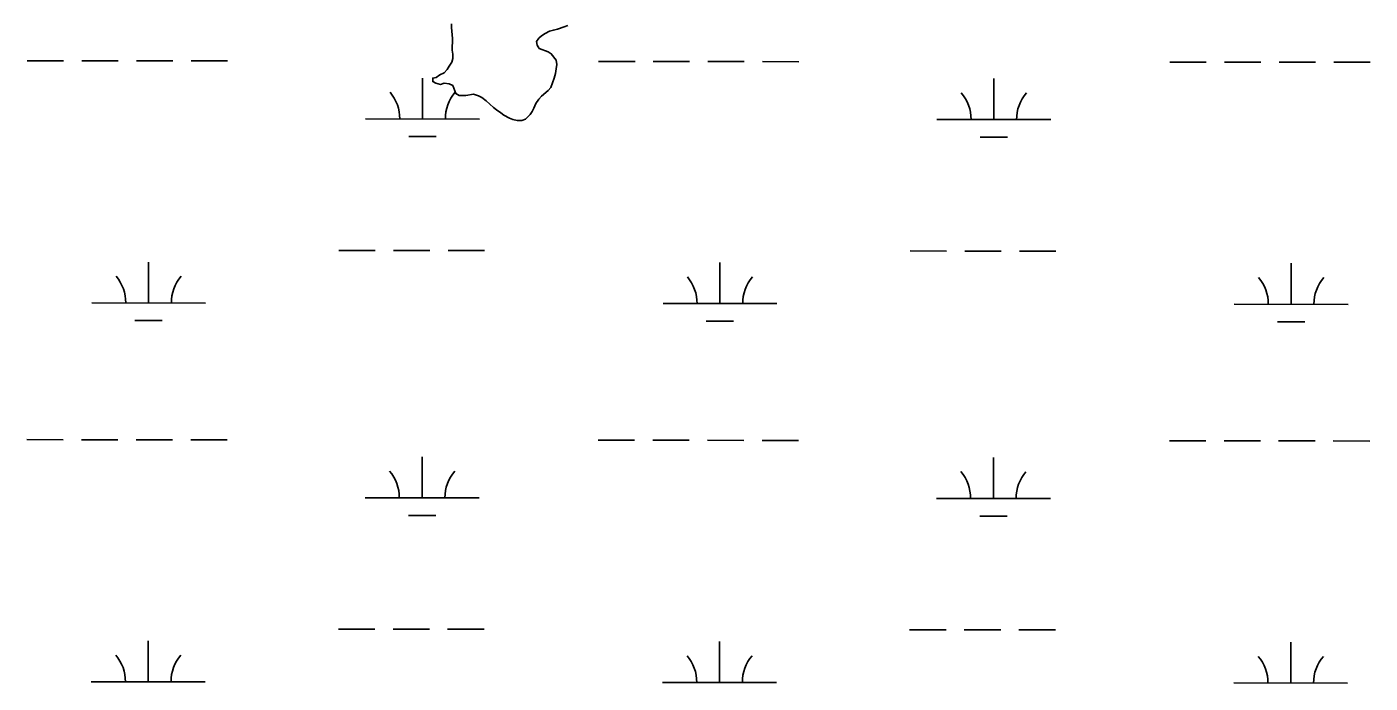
# Model space of a CAD drawing. Extents: x 3148686 to 3186545, y 916144 to 941516.
# Drawn here: x 3153369 to 3154549, y 922106 to 922682 of the extents above; entities that cross this region are included whole.
import ezdxf

# ---------------------------------------------------------------- set-up
doc = ezdxf.new("R2010")
doc.units = 0
for name, color, linetype in [('V-SITE-VEGE', 7, 'Continuous'), ('V-TOPO-SHOR', 7, 'Continuous'), ('V-WETL-SWMP', 7, 'Continuous')]:
    doc.layers.add(name, color=color, linetype=linetype)

msp = doc.modelspace()

# ---------------------------------------------------------------- linework, layer by layer
at = {"layer": 'V-SITE-VEGE'}
for p, q in [((3153742.1, 922681.8), (3153742.1, 922685.2)), ((3153742.9, 922672.2), (3153742.1, 922681.8)), ((3153828.2, 922678.6), (3153824.3, 922676.5)), ((3153831.6, 922679.6), (3153828.2, 922678.6)), ((3153835.3, 922680.4), (3153831.6, 922679.6)), ((3153841.2, 922682.5), (3153835.3, 922680.4)), ((3153742.8, 922662.1), (3153742.9, 922672.2)), ((3153818.9, 922672.4), (3153816.8, 922669.6)), ((3153816.8, 922669.6), (3153817.3, 922666.5)), ((3153817.3, 922666.5), (3153819.1, 922663.6)), ((3153821.2, 922674.5), (3153818.9, 922672.4)), ((3153824.3, 922676.5), (3153821.2, 922674.5)), ((3153742.3, 922651.4), (3153743.1, 922654.8)), ((3153743.1, 922658.4), (3153742.8, 922662.1)), ((3153743.1, 922654.8), (3153743.1, 922658.4)), ((3153819.1, 922663.6), (3153826.9, 922660.5)), ((3153826.9, 922660.5), (3153829.7, 922658.9)), ((3153829.7, 922658.9), (3153834.1, 922653.2)), ((3153731.8, 922640.3), (3153735.5, 922642.1)), ((3153735.5, 922642.1), (3153738.3, 922644.9)), ((3153738.3, 922644.9), (3153739.9, 922648.1)), ((3153739.9, 922648.1), (3153742.3, 922651.4)), ((3153834.1, 922645.6), (3153833.3, 922641.5)), ((3153834.1, 922653.2), (3153834.6, 922649.3)), ((3153834.6, 922649.3), (3153834.1, 922645.6)), ((3153725.6, 922637.5), (3153728.7, 922638)), ((3153725.6, 922634.4), (3153725.6, 922637.5)), ((3153728.4, 922633), (3153725.6, 922634.4)), ((3153732.3, 922632), (3153728.4, 922633)), ((3153728.7, 922638), (3153731.8, 922640.3)), ((3153735.7, 922633), (3153732.3, 922632)), ((3153739.9, 922632.5), (3153735.7, 922633)), ((3153743.2, 922630.9), (3153739.9, 922632.5)), ((3153745.8, 922623.9), (3153743.2, 922630.9)), ((3153830.9, 922633.2), (3153829.4, 922629.3)), ((3153832.2, 922637.3), (3153830.9, 922633.2)), ((3153833.3, 922641.5), (3153832.2, 922637.3)), ((3153748.9, 922622.1), (3153745.8, 922623.9)), ((3153754.6, 922622.3), (3153748.9, 922622.1)), ((3153761.4, 922623.3), (3153754.6, 922622.3)), ((3153765.8, 922621.8), (3153761.4, 922623.3)), ((3153768.6, 922620.4), (3153765.8, 922621.8)), ((3153772.5, 922617.6), (3153768.6, 922620.4)), ((3153818.9, 922619), (3153816.3, 922615.3)), ((3153821, 922621.6), (3153818.9, 922619)), ((3153827, 922626.5), (3153821, 922621.6)), ((3153829.4, 922629.3), (3153827, 922626.5)), ((3153779, 922611.6), (3153772.5, 922617.6)), ((3153781.6, 922609.5), (3153779, 922611.6)), ((3153785.4, 922606.9), (3153781.6, 922609.5)), ((3153788, 922604.8), (3153785.4, 922606.9)), ((3153812.9, 922608.1), (3153811.1, 922605.5)), ((3153814.5, 922611.2), (3153812.9, 922608.1)), ((3153816.3, 922615.3), (3153814.5, 922611.2)), ((3153792.9, 922602.2), (3153788, 922604.8)), ((3153796.1, 922601.1), (3153792.9, 922602.2)), ((3153799.9, 922600.1), (3153796.1, 922601.1)), ((3153803.8, 922600.1), (3153799.9, 922600.1)), ((3153807.2, 922601.4), (3153803.8, 922600.1)), ((3153811.1, 922605.5), (3153807.2, 922601.4))]:
    msp.add_line(p, q, dxfattribs=at)
at = {"layer": 'V-TOPO-SHOR'}
for points in [[(3153742.9, 922672.2), (3153742.8, 922662.1), (3153743.1, 922658.4), (3153743.1, 922654.8), (3153742.3, 922651.4), (3153739.9, 922648.1), (3153738.3, 922644.9), (3153735.5, 922642.1), (3153731.8, 922640.3), (3153728.7, 922638), (3153725.6, 922637.5), (3153725.6, 922634.4), (3153728.4, 922633), (3153732.3, 922632), (3153735.7, 922633), (3153739.9, 922632.5), (3153743.2, 922630.9), (3153745.8, 922623.9), (3153748.9, 922622.1), (3153754.6, 922622.3), (3153761.4, 922623.3), (3153765.8, 922621.8), (3153768.6, 922620.4), (3153772.5, 922617.6), (3153779, 922611.6), (3153781.6, 922609.5), (3153785.4, 922606.9), (3153788, 922604.8), (3153792.9, 922602.2), (3153796.1, 922601.1), (3153799.9, 922600.1), (3153803.8, 922600.1), (3153807.2, 922601.4), (3153811.1, 922605.5), (3153812.9, 922608.1), (3153814.5, 922611.2), (3153816.3, 922615.3), (3153818.9, 922619), (3153821, 922621.6), (3153827, 922626.5), (3153829.4, 922629.3), (3153830.9, 922633.2), (3153832.2, 922637.3), (3153833.3, 922641.5), (3153834.1, 922645.6), (3153834.6, 922649.3), (3153834.1, 922653.2), (3153829.7, 922658.9), (3153826.9, 922660.5), (3153819.1, 922663.6), (3153817.3, 922666.5), (3153816.8, 922669.6), (3153818.9, 922672.4), (3153821.2, 922674.5), (3153824.3, 922676.5), (3153828.2, 922678.6), (3153831.6, 922679.6), (3153835.3, 922680.4), (3153841.2, 922682.5), (3153844.4, 922683.7)], [(3153742.1, 922685.2), (3153742.1, 922681.8), (3153742.9, 922672.2)]]:
    msp.add_lwpolyline(points, dxfattribs=at)
at = {"layer": 'V-WETL-SWMP'}
for p, q in [((3153369.3, 922652.7), (3153401.3, 922652.6)), ((3153417.3, 922652.6), (3153449.3, 922652.6)), ((3153465.3, 922652.6), (3153497.3, 922652.5)), ((3153513.3, 922652.5), (3153545.3, 922652.5)), ((3153871.3, 922652.1), (3153903.3, 922652.1)), ((3153919.3, 922652.1), (3153951.3, 922652)), ((3153967.3, 922652), (3153999.3, 922652)), ((3154015.3, 922652), (3154047.3, 922651.9)), ((3154373.2, 922651.6), (3154405.2, 922651.6)), ((3154421.2, 922651.5), (3154453.2, 922651.5)), ((3154469.2, 922651.5), (3154501.2, 922651.5)), ((3154517.2, 922651.4), (3154549.2, 922651.4)), ((3153716.6, 922601.5), (3153716.6, 922637.5)), ((3154218.5, 922601), (3154218.6, 922637)), ((3153666.6, 922601.6), (3153766.6, 922601.5)), ((3154168.5, 922601.1), (3154268.5, 922601)), ((3153704.6, 922586.1), (3153728.6, 922586.1)), ((3154206.5, 922585.6), (3154230.5, 922585.6)), ((3153643.1, 922486.2), (3153675.1, 922486.2)), ((3153691.1, 922486.1), (3153723.1, 922486.1)), ((3153739.1, 922486.1), (3153771.1, 922486.1)), ((3154145, 922485.7), (3154177, 922485.6)), ((3154193, 922485.6), (3154225, 922485.6)), ((3154241, 922485.6), (3154273, 922485.5)), ((3153476, 922439.9), (3153476, 922475.9)), ((3153977.9, 922439.4), (3153977.9, 922475.4)), ((3154479.8, 922438.9), (3154479.8, 922474.9)), ((3153426, 922440), (3153526, 922439.9)), ((3153927.9, 922439.5), (3154027.9, 922439.4)), ((3154429.8, 922438.9), (3154529.8, 922438.8)), ((3153464, 922424.5), (3153488, 922424.5)), ((3153965.9, 922424), (3153989.9, 922424)), ((3154467.8, 922423.5), (3154491.8, 922423.4)), ((3153369, 922320), (3153401, 922319.9)), ((3153417, 922319.9), (3153449, 922319.9)), ((3153465, 922319.9), (3153497, 922319.8)), ((3153513, 922319.8), (3153545, 922319.8)), ((3153870.9, 922319.5), (3153902.9, 922319.4)), ((3153918.9, 922319.4), (3153950.9, 922319.4)), ((3153966.9, 922319.4), (3153998.9, 922319.3)), ((3154014.9, 922319.3), (3154046.9, 922319.3)), ((3154372.8, 922318.9), (3154404.8, 922318.9)), ((3154420.8, 922318.9), (3154452.8, 922318.8)), ((3154468.8, 922318.8), (3154500.8, 922318.8)), ((3154516.8, 922318.8), (3154548.8, 922318.7)), ((3153716.3, 922268.9), (3153716.3, 922304.9)), ((3154218.2, 922268.3), (3154218.2, 922304.3)), ((3153666.3, 922268.9), (3153766.3, 922268.8)), ((3154168.2, 922268.4), (3154268.2, 922268.3)), ((3153704.2, 922253.5), (3153728.2, 922253.4)), ((3154206.2, 922252.9), (3154230.2, 922252.9)), ((3153642.7, 922153.5), (3153674.7, 922153.5)), ((3153690.7, 922153.5), (3153722.7, 922153.4)), ((3153738.7, 922153.4), (3153770.7, 922153.4)), ((3154144.6, 922153), (3154176.6, 922153)), ((3154192.6, 922152.9), (3154224.6, 922152.9)), ((3154240.6, 922152.9), (3154272.6, 922152.9)), ((3153475.6, 922107.3), (3153475.7, 922143.3)), ((3153977.5, 922106.7), (3153977.6, 922142.7)), ((3154479.4, 922106.2), (3154479.5, 922142.2)), ((3153425.6, 922107.3), (3153525.6, 922107.2)), ((3153927.5, 922106.8), (3154027.5, 922106.7)), ((3154429.4, 922106.3), (3154529.4, 922106.2))]:
    msp.add_line(p, q, dxfattribs=at)
msp.add_lwpolyline([(3153844.4, 922683.7), (3153841.2, 922682.5), (3153835.3, 922680.4), (3153831.6, 922679.6), (3153828.2, 922678.6), (3153824.3, 922676.5), (3153821.2, 922674.5), (3153818.9, 922672.4), (3153816.8, 922669.6), (3153817.3, 922666.5), (3153819.1, 922663.6), (3153826.9, 922660.5), (3153829.7, 922658.9), (3153834.1, 922653.2), (3153834.6, 922649.3), (3153834.1, 922645.6), (3153833.3, 922641.5), (3153832.2, 922637.3), (3153830.9, 922633.2), (3153829.4, 922629.3), (3153827, 922626.5), (3153821, 922621.6), (3153818.9, 922619), (3153816.3, 922615.3), (3153814.5, 922611.2), (3153812.9, 922608.1), (3153811.1, 922605.5), (3153807.2, 922601.4), (3153803.8, 922600.1), (3153799.9, 922600.1), (3153796.1, 922601.1), (3153792.9, 922602.2), (3153788, 922604.8), (3153785.4, 922606.9), (3153781.6, 922609.5), (3153779, 922611.6), (3153772.5, 922617.6), (3153768.6, 922620.4), (3153765.8, 922621.8), (3153761.4, 922623.3), (3153754.6, 922622.3), (3153748.9, 922622.1), (3153745.8, 922623.9), (3153743.2, 922630.9), (3153739.9, 922632.5), (3153735.7, 922633), (3153732.3, 922632), (3153728.4, 922633), (3153725.6, 922634.4), (3153725.6, 922637.5), (3153728.7, 922638), (3153731.8, 922640.3), (3153735.5, 922642.1), (3153738.3, 922644.9), (3153739.9, 922648.1), (3153742.3, 922651.4), (3153743.1, 922654.8), (3153743.1, 922658.4), (3153742.8, 922662.1), (3153742.9, 922672.2), (3153742.1, 922681.8), (3153742.1, 922685.1)], dxfattribs=at)
for centre, start, end in [((3153661.4, 922602.1), 359.1678, 40.7115), ((3153771.9, 922602), 139.1678, 180.7115), ((3154163.3, 922601.6), 359.1678, 40.7115), ((3154273.8, 922601.4), 139.1678, 180.7115), ((3153420.7, 922440.5), 359.1678, 40.7115), ((3153531.2, 922440.4), 139.1678, 180.7115), ((3153922.6, 922439.9), 359.1678, 40.7115), ((3154033.1, 922439.8), 139.1678, 180.7115), ((3154424.5, 922439.4), 359.1678, 40.7115), ((3154535, 922439.3), 139.1678, 180.7115), ((3153661, 922269.4), 359.1678, 40.7115), ((3153771.5, 922269.3), 139.1678, 180.7115), ((3154162.9, 922268.9), 359.1678, 40.7115), ((3154273.4, 922268.8), 139.1678, 180.7115), ((3153420.4, 922107.8), 359.1678, 40.7115), ((3153530.9, 922107.7), 139.1678, 180.7115), ((3153922.3, 922107.3), 359.1678, 40.7115), ((3154032.8, 922107.2), 139.1678, 180.7115), ((3154424.2, 922106.7), 359.1678, 40.7115), ((3154534.7, 922106.6), 139.1678, 180.7115)]:
    msp.add_arc(centre, 35.2, start, end, dxfattribs=at)

doc.saveas('drawing.dxf')
